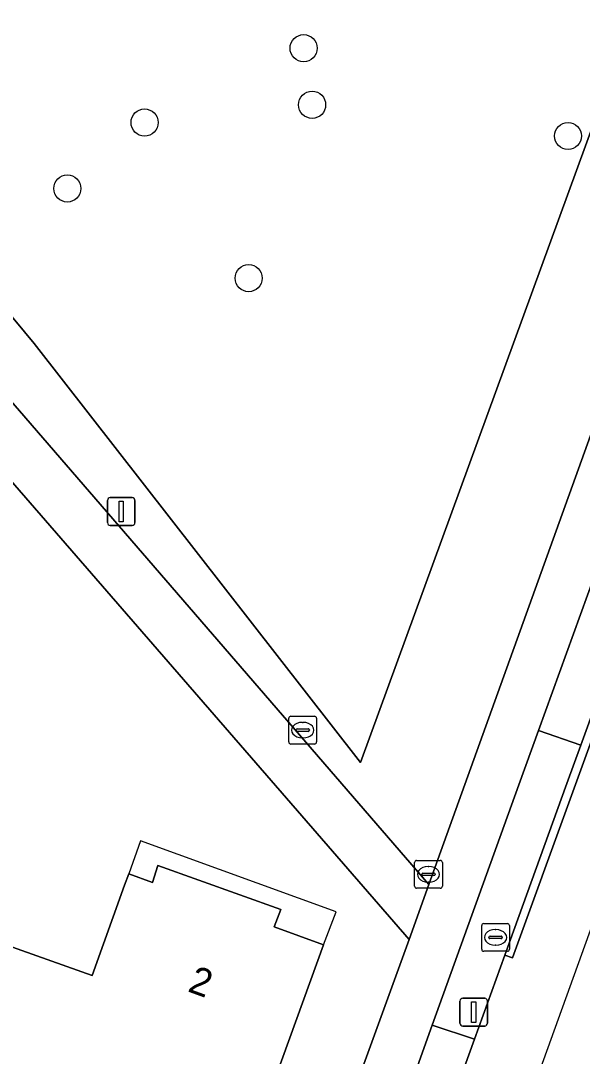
# Model space of a CAD drawing. Extents: x 155887 to 156869, y 383880 to 384678.
# Drawn here: x 156771.49 to 156791.73, y 384212.94 to 384250.24 of the extents above; entities that cross this region are included whole.
import ezdxf

# ---------------------------------------------------------------- set-up
doc = ezdxf.new("R2010")
doc.units = 0
for name, color, linetype in [('IMGEO_Boom', 7, 'Continuous'), ('IMGEO_Erf', 7, 'Continuous'), ('IMGEO_Groenvoorziening', 7, 'Continuous'), ('IMGEO_Haag', 7, 'Continuous'), ('IMGEO_Lichtmast', 7, 'Continuous'), ('IMGEO_Pand', 7, 'Continuous'), ('IMGEO_Pand_nummerreeks', 7, 'Continuous'), ('IMGEO_Pand_overbouw', 7, 'Continuous'), ('IMGEO_Parkeervlak_open', 7, 'Continuous'), ('IMGEO_Rijbaan_lokaal_open', 7, 'Continuous'), ('IMGEO_Rioolput', 7, 'Continuous'), ('IMGEO_Voetpad_open', 7, 'Continuous')]:
    doc.layers.add(name, color=color, linetype=linetype)

msp = doc.modelspace()

# ---------------------------------------------------------------- linework, layer by layer
at = {"layer": 'IMGEO_Boom'}
for centre in [(156781.686, 384249.253), (156781.991, 384247.216), (156775.956, 384246.576), (156791.212, 384246.091), (156773.172, 384244.202), (156779.705, 384240.972)]:
    msp.add_circle(centre, 0.489, dxfattribs=at)
at = {"layer": 'IMGEO_Erf'}
for points in [[(156785.484, 384217.152), (156762.028, 384244.15), (156702.835, 384080.846), (156718.715, 384062.632)], [(156769.897, 384217.326), (156774.063, 384215.849), (156775.238, 384219.103), (156775.387, 384219.517), (156776.237, 384219.198), (156776.439, 384219.807), (156780.861, 384218.227), (156780.628, 384217.598), (156782.405, 384216.954), (156779.677, 384209.43)], [(156721.885, 384060.186), (156727.592, 384057.564), (156727.82, 384058.123), (156737.823, 384085.568), (156752.766, 384127.202), (156785.484, 384217.152)]]:
    msp.add_lwpolyline(points, dxfattribs=at)
at = {"layer": 'IMGEO_Groenvoorziening'}
msp.add_lwpolyline([(156802.94, 384294.222), (156788.86, 384282.122), (156769.888, 384265.675), (156765.23, 384252.849), (156763.59, 384248.334), (156762.806, 384246.175), (156786.203, 384219.126), (156788.246, 384224.829), (156806.307, 384274.964), (156813.189, 384294.055)], dxfattribs=at)
for points in [[(156783.739, 384223.517), (156794.482, 384252.988), (156798.837, 384277.088), (156798.547, 384282.75), (156796.805, 384283.331), (156787.223, 384274.838), (156774.012, 384263.006), (156770.963, 384261.409), (156764.865, 384247.181), (156771.979, 384238.616)], [(156783.739, 384223.517), (156771.979, 384238.616), (156764.865, 384247.181), (156770.963, 384261.409), (156774.012, 384263.006), (156787.223, 384274.838), (156796.805, 384283.331), (156798.547, 384282.75), (156798.837, 384277.088), (156794.482, 384252.988)], [(156791.165, 384222.772), (156791.676, 384224.143), (156790.149, 384224.671), (156789.445, 384222.723), (156786.318, 384214.059), (156787.843, 384213.551), (156788.935, 384216.582)]]:
    msp.add_lwpolyline(points, close=True, dxfattribs=at)
at = {"layer": 'IMGEO_Haag'}
msp.add_lwpolyline([(156786.318, 384214.059), (156787.843, 384213.551), (156788.935, 384216.582), (156791.165, 384222.772), (156791.676, 384224.143), (156790.149, 384224.671), (156789.445, 384222.723)], close=True, dxfattribs=at)
at = {"layer": 'IMGEO_Lichtmast'}
for p, q in [((156774.718, 384233.063), (156775.508, 384233.063)), ((156775.508, 384233.063), (156774.718, 384233.063)), ((156774.618, 384232.163), (156774.618, 384232.963)), ((156774.618, 384232.963), (156774.618, 384232.163)), ((156775.608, 384232.963), (156775.608, 384232.163)), ((156775.608, 384232.163), (156775.608, 384232.963)), ((156775.508, 384232.063), (156774.718, 384232.063)), ((156774.718, 384232.063), (156775.508, 384232.063)), ((156787.32, 384214.13), (156787.32, 384214.93)), ((156787.32, 384214.93), (156787.32, 384214.13)), ((156787.42, 384215.03), (156788.21, 384215.03)), ((156788.21, 384215.03), (156787.42, 384215.03)), ((156788.31, 384214.93), (156788.31, 384214.13)), ((156788.31, 384214.13), (156788.31, 384214.93)), ((156788.21, 384214.03), (156787.42, 384214.03)), ((156787.42, 384214.03), (156788.21, 384214.03))]:
    msp.add_line(p, q, dxfattribs=at)
for points in [[(156775.038, 384232.938), (156775.188, 384232.938), (156775.188, 384232.188), (156775.038, 384232.188), (156775.038, 384232.938)], [(156787.74, 384214.905), (156787.89, 384214.905), (156787.89, 384214.155), (156787.74, 384214.155), (156787.74, 384214.905)]]:
    msp.add_lwpolyline(points, dxfattribs=at)
for centre, start, end in [((156774.718, 384232.963), 90, 180), ((156774.718, 384232.963), 90, 180), ((156775.508, 384232.963), 0, 90), ((156775.508, 384232.963), 360, 90), ((156774.718, 384232.163), 180, 270), ((156774.718, 384232.163), 180, 270), ((156775.508, 384232.163), 270, 0), ((156775.508, 384232.163), 270, 0), ((156787.42, 384214.93), 90, 180), ((156787.42, 384214.93), 90, 180), ((156788.21, 384214.93), 0, 90), ((156788.21, 384214.93), 360, 90), ((156787.42, 384214.13), 180, 270), ((156787.42, 384214.13), 180, 270), ((156788.21, 384214.13), 270, 0), ((156788.21, 384214.13), 270, 0)]:
    msp.add_arc(centre, 0.1, start, end, dxfattribs=at)
at = {"layer": 'IMGEO_Pand'}
msp.add_lwpolyline([(156782.405, 384216.954), (156780.628, 384217.598), (156780.861, 384218.227), (156776.439, 384219.807), (156776.237, 384219.198), (156775.387, 384219.517), (156775.238, 384219.103), (156774.063, 384215.849), (156769.897, 384217.326), (156769.129, 384217.598), (156766.654, 384210.87), (156775.981, 384207.474), (156776.053, 384207.675), (156777.026, 384210.391), (156779.677, 384209.43)], close=True, dxfattribs=at)
at = {"layer": 'IMGEO_Pand_overbouw'}
msp.add_lwpolyline([(156782.405, 384216.954), (156782.853, 384218.141), (156775.812, 384220.698), (156775.387, 384219.517), (156776.237, 384219.198), (156776.439, 384219.807), (156780.861, 384218.227), (156780.628, 384217.598)], close=True, dxfattribs=at)
at = {"layer": 'IMGEO_Parkeervlak_open'}
msp.add_lwpolyline([(156795.693, 384235.224), (156794.179, 384235.818), (156790.149, 384224.671), (156791.676, 384224.143)], close=True, dxfattribs=at)
at = {"layer": 'IMGEO_Rijbaan_lokaal_open'}
for points in [[(156796.393, 384229.598), (156794.793, 384230.171), (156796.564, 384235.066), (156798.157, 384234.489), (156816.868, 384286.362), (156814.871, 384287.065), (156789.212, 384216.482), (156788.935, 384216.582), (156787.843, 384213.551), (156787.126, 384211.559), (156785.671, 384207.521), (156785.587, 384207.288), (156782.705, 384199.351), (156779.028, 384189.177), (156775.012, 384178.027), (156771.278, 384168.091), (156767.708, 384157.902), (156764.239, 384148.375)], [(156731.499, 384049.697), (156752.581, 384108.142), (156750.776, 384108.802), (156752.564, 384113.686), (156754.346, 384113.034), (156774.9, 384170.016), (156773.225, 384170.619), (156775.002, 384175.506), (156776.667, 384174.913), (156796.393, 384229.598)]]:
    msp.add_lwpolyline(points, dxfattribs=at)
msp.add_lwpolyline([(156814.871, 384287.065), (156814.416, 384287.225), (156812.494, 384281.8), (156809.54, 384273.567), (156807.971, 384269.21), (156805.252, 384261.695), (156800.812, 384249.42), (156795.693, 384235.224), (156791.676, 384224.143), (156791.165, 384222.772), (156788.935, 384216.582), (156789.212, 384216.482)], close=True, dxfattribs=at)
at = {"layer": 'IMGEO_Rioolput'}
for p, q in [((156781.227, 384225.188), (156782.079, 384225.188)), ((156781.152, 384224.262), (156781.152, 384225.114)), ((156781.64, 384224.968), (156781.665, 384224.968)), ((156782.153, 384225.114), (156782.153, 384224.262)), ((156781.411, 384224.682), (156781.411, 384224.694)), ((156781.849, 384224.645), (156781.451, 384224.645)), ((156781.454, 384224.731), (156781.852, 384224.731)), ((156781.663, 384224.408), (156781.638, 384224.408)), ((156781.895, 384224.694), (156781.895, 384224.682)), ((156782.079, 384224.188), (156781.227, 384224.188)), ((156785.683, 384219.068), (156785.683, 384219.92)), ((156785.758, 384219.994), (156786.61, 384219.994)), ((156786.684, 384219.92), (156786.684, 384219.068)), ((156786.171, 384219.774), (156786.196, 384219.774)), ((156785.942, 384219.488), (156785.942, 384219.5)), ((156786.38, 384219.451), (156785.982, 384219.451)), ((156785.985, 384219.537), (156786.383, 384219.537)), ((156786.194, 384219.214), (156786.169, 384219.214)), ((156786.426, 384219.5), (156786.426, 384219.488)), ((156786.61, 384218.994), (156785.758, 384218.994)), ((156788.176, 384217.722), (156789.028, 384217.722)), ((156788.101, 384216.796), (156788.101, 384217.648)), ((156788.589, 384217.502), (156788.614, 384217.502)), ((156789.102, 384217.648), (156789.102, 384216.796)), ((156788.36, 384217.216), (156788.36, 384217.228)), ((156788.798, 384217.179), (156788.4, 384217.179)), ((156788.403, 384217.265), (156788.801, 384217.265)), ((156788.612, 384216.942), (156788.587, 384216.942)), ((156788.844, 384217.228), (156788.844, 384217.216)), ((156789.028, 384216.722), (156788.176, 384216.722))]:
    msp.add_line(p, q, dxfattribs=at)
for points in [[(156781.227, 384225.188), (156782.079, 384225.188)], [(156781.152, 384224.262), (156781.152, 384225.114)], [(156782.153, 384225.114), (156782.153, 384224.262)], [(156782.079, 384224.188), (156781.227, 384224.188)], [(156785.683, 384219.068), (156785.683, 384219.92)], [(156785.758, 384219.994), (156786.61, 384219.994)], [(156786.684, 384219.92), (156786.684, 384219.068)], [(156786.61, 384218.994), (156785.758, 384218.994)], [(156788.176, 384217.722), (156789.028, 384217.722)], [(156788.101, 384216.796), (156788.101, 384217.648)], [(156789.102, 384217.648), (156789.102, 384216.796)], [(156789.028, 384216.722), (156788.176, 384216.722)]]:
    msp.add_lwpolyline(points, dxfattribs=at)
for centre, radius, start, end in [((156781.229, 384225.112), 0.0765, 91.552, 178.448), ((156781.229, 384225.112), 0.0765, 91.552, 178.448), ((156782.077, 384225.112), 0.0765, 1.552, 88.448), ((156782.077, 384225.112), 0.0765, 1.552, 88.448), ((156781.451, 384224.691), 0.0403, 85.8775, 175.7526), ((156781.448, 384224.681), 0.0366, 178.938, 274.7102), ((156781.852, 384224.688), 0.043, 264.8664, 352.4533), ((156781.856, 384224.693), 0.0386, 1.7309, 96.639), ((156781.229, 384224.264), 0.0765, 181.552, 268.448), ((156781.229, 384224.264), 0.0765, 181.552, 268.448), ((156782.077, 384224.264), 0.0765, 271.552, 358.448), ((156782.077, 384224.264), 0.0765, 271.552, 358.448), ((156785.76, 384219.918), 0.0765, 91.552, 178.448), ((156785.76, 384219.918), 0.0765, 91.552, 178.448), ((156786.608, 384219.918), 0.0765, 1.552, 88.448), ((156786.608, 384219.918), 0.0765, 1.552, 88.448), ((156785.982, 384219.497), 0.0403, 85.8775, 175.7526), ((156785.979, 384219.487), 0.0366, 178.938, 274.7102), ((156786.383, 384219.494), 0.043, 264.8664, 352.4533), ((156786.387, 384219.499), 0.0386, 1.7309, 96.639), ((156785.76, 384219.07), 0.0765, 181.552, 268.448), ((156785.76, 384219.07), 0.0765, 181.552, 268.448), ((156786.608, 384219.07), 0.0765, 271.552, 358.448), ((156786.608, 384219.07), 0.0765, 271.552, 358.448), ((156788.178, 384217.646), 0.0765, 91.552, 178.448), ((156788.178, 384217.646), 0.0765, 91.552, 178.448), ((156789.026, 384217.646), 0.0765, 1.552, 88.448), ((156789.026, 384217.646), 0.0765, 1.552, 88.448), ((156788.4, 384217.225), 0.0403, 85.8775, 175.7526), ((156788.397, 384217.215), 0.0366, 178.938, 274.7102), ((156788.801, 384217.222), 0.043, 264.8664, 352.4533), ((156788.805, 384217.227), 0.0386, 1.7309, 96.639), ((156788.178, 384216.798), 0.0765, 181.552, 268.448), ((156788.178, 384216.798), 0.0765, 181.552, 268.448), ((156789.026, 384216.798), 0.0765, 271.552, 358.448), ((156789.026, 384216.798), 0.0765, 271.552, 358.448)]:
    msp.add_arc(centre, radius, start, end, dxfattribs=at)
for centre, major_axis, ratio, start_param, end_param in [((156781.639, 384224.688), (-0.387, 0.002), 0.722429, 4.712389, 7.853982), ((156781.664, 384224.688), (-0.39, 0.002), 0.717154, 1.570796, 4.712389), ((156786.17, 384219.494), (-0.387, 0.002), 0.722429, 4.712389, 7.853982), ((156786.195, 384219.494), (-0.39, 0.002), 0.717154, 1.570796, 4.712389), ((156788.588, 384217.222), (-0.387, 0.002), 0.722429, 4.712389, 7.853982), ((156788.613, 384217.222), (-0.39, 0.002), 0.717154, 1.570796, 4.712389)]:
    msp.add_ellipse(centre, major_axis=major_axis, ratio=ratio, start_param=start_param, end_param=end_param, dxfattribs=at)
at = {"layer": 'IMGEO_Voetpad_open'}
for points in [[(156813.189, 384294.055), (156806.307, 384274.964), (156788.246, 384224.829), (156786.203, 384219.126), (156785.484, 384217.152), (156752.766, 384127.202), (156737.823, 384085.568), (156727.82, 384058.123), (156727.592, 384057.564), (156726.657, 384054.995), (156725.048, 384050.605)], [(156762.823, 384148.938), (156766.253, 384158.427), (156769.941, 384168.569), (156773.508, 384178.518), (156777.613, 384189.688), (156781.165, 384199.889), (156784.069, 384207.825), (156784.166, 384208.095), (156785.606, 384212.084), (156786.318, 384214.059), (156789.445, 384222.723), (156790.149, 384224.671), (156794.179, 384235.818), (156799.325, 384249.945)]]:
    msp.add_lwpolyline(points, dxfattribs=at)
for points in [[(156786.203, 384219.126), (156762.806, 384246.175), (156762.028, 384244.15), (156785.484, 384217.152)], [(156786.318, 384214.059), (156785.606, 384212.084), (156787.126, 384211.559), (156787.843, 384213.551)]]:
    msp.add_lwpolyline(points, close=True, dxfattribs=at)

# ---------------------------------------------------------------- texts
at = {"layer": 'IMGEO_Pand_nummerreeks'}
msp.add_text('2', height=1, rotation=340.0439, dxfattribs=at).set_placement((156777.472, 384215.288))

doc.saveas('drawing.dxf')
